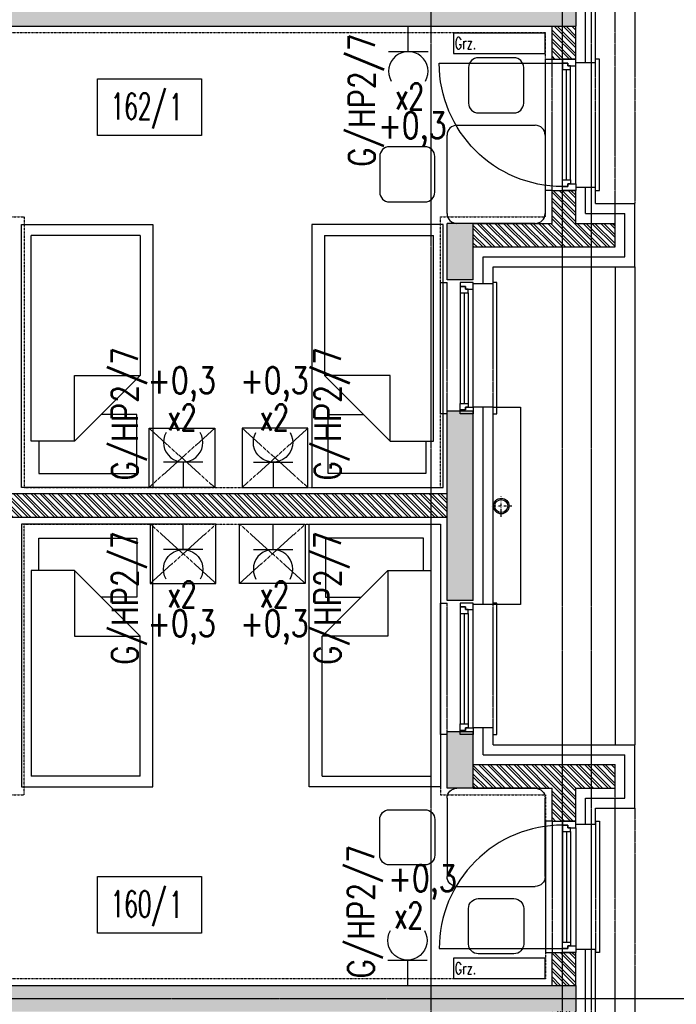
# Model space of a CAD drawing. Extents: x -7228 to 74941, y -112898 to 85621.
# Tile 497 of 635: x 58934 to 59434, y 37312 to 38061. Entities that reach past the tile are written whole.
import ezdxf
from ezdxf.enums import TextEntityAlignment as Align

# ---------------------------------------------------------------- set-up
doc = ezdxf.new("R2010")
doc.units = 0
for name, pattern in [('CENTER', [2, 1.25, -0.25, 0.25, -0.25]), ('DASHDOT', [1, 0.5, -0.25, 0, -0.25]), ('DASHED2', [0.375, 0.25, -0.125]), ('DIVIDE', [31.75, 12.7, -6.35, 0, -6.35, 0, -6.35])]:
    doc.linetypes.add(name, pattern=pattern)
doc.layers.get('0').update_dxf_attribs({"color": 101, "linetype": 'CONTINUOUS'})
for name, color, linetype in [('E35', 6, 'CONTINUOUS'), ('E50', 3, 'CONTINUOUS'), ('Ins-co', 2, 'CONTINUOUS'), ('Mkd-piony', 86, 'CONTINUOUS'), ('Okn---okna', 5, 'CONTINUOUS'), ('Opis-pom', 6, 'CONTINUOUS'), ('Opis_pom_ramka', 6, 'CONTINUOUS'), ('Os-osie glowne', 1, 'CENTER'), ('Pzt-chodniki', 8, 'CONTINUOUS'), ('Sc-beton', 7, 'CONTINUOUS'), ('Sc-beton-hatch', 86, 'CONTINUOUS'), ('Sc-cegla pustak', 42, 'CONTINUOUS'), ('Sc-cegla pustak-hatch', 8, 'CONTINUOUS'), ('Sc-drewno', 22, 'CONTINUOUS'), ('Sc-izolacja term-styropian', 151, 'STYROPIAN-KA'), ('Suf-widok', 8, 'CONTINUOUS'), ('W-idok nad', 5, 'DASHED2'), ('Wyp-meble', 155, 'CONTINUOUS')]:
    doc.layers.add(name, color=color, linetype=linetype)
doc.styles.add('KA wymiar', font='romans.shx', dxfattribs={"width": 0.6})
doc.styles.add('ROMANS', font='romans', dxfattribs={"width": 0.85})
doc.linetypes.add('BATTING', pattern='A,0.0001,-0.1,[134,ltypeshp.shx,S=0.1,R=0,X=-0.1,Y=0],-0.2,[134,ltypeshp.shx,S=0.1,R=180,X=0.1,Y=0],-0.1', length=0.4001)
doc.linetypes.add('STYROPIAN-KA', pattern='A,0.0001,-0.1,[135,ltypeshp.shx,S=0.1,R=0,X=-0.1,Y=0],0,[135,ltypeshp.shx,S=0.1,R=180,X=0.1,Y=0],-0.1', length=0.2001)

# ---------------------------------------------------------------- blocks, each defined once
blk = doc.blocks.new('_gkdfjhk')
at = {"linetype": 'DASHED2'}
for p, q in [((-15, -100), (-15, 0)), ((18, -100), (18, 0))]:
    blk.add_line(p, q, dxfattribs=at)
for p, q in [((0, -95), (0, -5)), ((104, -3), (10, -3)), ((4, -92), (4, -8)), ((7, -92), (7, -8)), ((10, -92), (10, -8))]:
    blk.add_line(p, q)
for points in [[(-15, -100), (-18, -100), (-18, 0), (-15, 0)], [(18, -100), (23, -100), (23, 0), (18, 0)]]:
    blk.add_lwpolyline(points)
for points in [[(0, -5), (0, 0), (10, 0), (10, -3), (6, -3), (6, -5)], [(4, -8), (4, -5), (6, -5), (6, -3), (10, -3), (10, -5), (10, -8)], [(0, -95), (0, -100), (10, -100), (10, -97), (6, -97), (6, -95)], [(4, -92), (4, -95), (6, -95), (6, -97), (10, -97), (10, -95), (10, -92)]]:
    blk.add_lwpolyline(points, close=True)
blk.add_arc((10, -3), 94, 270, 0)
blk = doc.blocks.new('loz033')
blk.add_lwpolyline([(0, 200), (100, 200), (100, 0), (0, 0)], close=True)
for points in [[(86.95, 164.84), (86.95, 189.43), (12.36, 189.43), (12.36, 144.44), (39.36, 144.44)], [(9.76, 114.84), (59.76, 164.84)], [(59.76, 164.84), (59.76, 114.84), (9.76, 114.84)], [(59.76, 164.84), (92.64, 164.84), (92.64, 8.3)], [(9.76, 8.3), (9.76, 114.84)], [(9.76, 8.3), (92.64, 8.3)]]:
    blk.add_lwpolyline(points)
blk = doc.blocks.new('_szafka_nocna')
blk.add_lwpolyline([(-25, 0), (25, 0), (25, -45), (-25, -45)], close=True)
at = {"linetype": 'DASHED2'}
for points in [[(25, 0), (-25, -45)], [(-25, 0), (25, -45)]]:
    blk.add_lwpolyline(points, dxfattribs=at)
blk = doc.blocks.new('_JKJDGDJGKFLGD')
for p, q in [((-23.8, 118.53), (-50.87, 118.53)), ((-58.33, 111.07), (-58.33, 84)), ((-16.33, 84), (-16.33, 111.07)), ((-50.87, 76.53), (-23.8, 76.53)), ((-67.2, 67.2), (-7.47, 67.2)), ((-74.67, 0), (-74.67, 59.73)), ((0, 59.73), (0, 0)), ((-91.47, 50.87), (-118.53, 50.87)), ((-126, 43.4), (-126, 16.33)), ((-84, 16.33), (-84, 43.4)), ((-118.53, 8.87), (-91.47, 8.87)), ((-7.47, -7.47), (-67.2, -7.47))]:
    blk.add_line(p, q)
for centre, start, end in [((-50.87, 111.07), 90, 180), ((-23.8, 111.07), 0, 90), ((-50.87, 84), 180, 270), ((-23.8, 84), 270, 0), ((-67.2, 59.73), 90, 180), ((-7.47, 59.73), 0, 90), ((-118.53, 43.4), 90, 180), ((-91.47, 43.4), 0, 90), ((-118.53, 16.33), 180, 270), ((-91.47, 16.33), 270, 0), ((-67.2, 0), 180, 270), ((-7.47, 0), 270, 0)]:
    blk.add_arc(centre, 7.47, start, end)
blk = doc.blocks.new('_nfkdshfkdhgg')
for p, q in [((-28, -100), (-28, 0)), ((-28, 0), (-25, 0)), ((15, 0), (10, 0)), ((15, -100), (15, 0)), ((-10, -95), (-10, -5)), ((-6, -8), (-6, -92)), ((-3, -8), (-3, -92)), ((0, -8), (0, -92)), ((-25, -100), (-28, -100)), ((10, -100), (15, -100))]:
    blk.add_line(p, q)
at = {"linetype": 'DASHED2'}
for p, q in [((-25, -100), (-25, 0)), ((10, -100), (10, 0))]:
    blk.add_line(p, q, dxfattribs=at)
for points in [[(-10, -5), (-10, 0), (0, 0), (0, -3), (-4, -3), (-4, -5)], [(-6, -8), (-6, -5), (-4, -5), (-4, -3), (0, -3), (0, -5), (0, -8)], [(-10, -95), (-10, -100), (0, -100), (0, -97), (-4, -97), (-4, -95)], [(-6, -92), (-6, -95), (-4, -95), (-4, -97), (0, -97), (0, -95), (0, -92)]]:
    blk.add_lwpolyline(points, close=True)
blk = doc.blocks.new('_opis_pom_metka')
at = {"layer": 'Opis_pom_ramka'}
blk.add_lwpolyline([(-33.13, 0), (32.87, 0), (32.87, -36), (-33.13, -36)], close=True, dxfattribs=at)
at = {"style": 'KA wymiar', "width": 0.6}
blk.add_attdef('KO/', text='', height=16.8, dxfattribs=at).set_placement((3.45, -25.87), align=Align.RIGHT)
blk.add_attdef('NR', (3.8, -26.16), '', height=16.8, dxfattribs=at)
blk = doc.blocks.new('rs75')
at = {"layer": 'Mkd-piony', "color": 251, "linetype": 'DASHDOT', "ltscale": 3}
for p, q in [((4236.28, -1401.66), (4236.28, -1389.4)), ((4242.42, -1395.53), (4230.15, -1395.53))]:
    blk.add_line(p, q, dxfattribs=at)
at = {"layer": 'Mkd-piony', "color": 251, "ltscale": 10}
blk.add_circle((4236.28, -1395.53), 4.5, dxfattribs=at)
at = {"layer": 'Mkd-piony'}
blk.add_circle((4236.28, -1395.53), 3.75, dxfattribs=at)
blk = doc.blocks.new('g2')
at = {"layer": 'E35'}
blk.add_line((15, 19.27), (-15, 19.27), dxfattribs=at)
blk.add_arc((0, 34.27), 15, 150, 30, dxfattribs=at)
at = {"layer": 'E50'}
blk.add_line((0, 19.27), (0, 0), dxfattribs=at)

msp = doc.modelspace()

# ---------------------------------------------------------------- hatches: boundary and pattern name
at = {"layer": 'Sc-beton-hatch'}
h = msp.add_hatch(dxfattribs=at)
h.set_pattern_fill('ANSI33', color=256, style=0)
h.paths.add_polyline_path([(57317.547, 35076.472), (57317.547, 35056.472), (57717.547, 35056.472), (57717.547, 35014.472), (57737.547, 35014.472), (57737.547, 35056.472), (58399.547, 35056.472), (58399.547, 35076.472), (58367.547, 35076.472), (58367.547, 35081.472), (58349.547, 35081.472), (58349.547, 35076.472)])
h.paths.add_polyline_path([(57717.547, 34818.472), (57737.547, 34818.472), (57737.547, 34884.472), (57717.547, 34884.472)])
h.paths.add_polyline_path([(57837.547, 34836.472), (57817.547, 34836.472), (57817.547, 34638.472), (57837.547, 34638.472)])
h.paths.add_polyline_path([(57837.547, 34538.472), (57817.547, 34538.472), (57817.547, 34286.472), (57887.547, 34286.472), (57887.547, 34306.472), (57837.547, 34306.472)])
h.paths.add_polyline_path([(58343.547, 34286.472), (58343.547, 34306.472), (58007.547, 34306.472), (58007.547, 34286.472)])
h.paths.add_polyline_path([(58463.547, 34306.472), (58463.547, 34286.472), (58611.547, 34286.472), (58611.547, 34306.472)])
h.paths.add_polyline_path([(59067.547, 34286.472), (59067.547, 34306.472), (58731.547, 34306.472), (58731.547, 34286.472)])
h.paths.add_polyline_path([(59237.547, 34306.472), (59187.547, 34306.472), (59187.547, 34286.472), (59257.547, 34286.472), (59257.547, 34540.972), (59257.547, 34836.472), (59237.547, 34836.472), (59237.547, 34540.972)])
h.paths.add_polyline_path([(58607.547, 34836.472), (58587.547, 34836.472), (58587.547, 34648.472), (58607.547, 34648.472)])
h.paths.add_polyline_path([(59337.547, 35056.472), (59337.547, 35019.472), (59357.547, 35019.472), (59357.547, 35076.472), (58607.547, 35076.472), (58607.547, 35081.472), (58587.547, 35081.472), (58587.547, 35076.472), (58554.547, 35076.472), (58554.547, 35056.472)])
h.paths.add_polyline_path([(58607.547, 35391.472), (58587.547, 35391.472), (58587.547, 35201.472), (58607.547, 35201.472)])
h.paths.add_polyline_path([(57817.547, 35226.472), (57837.547, 35226.472), (57837.547, 35269.472), (57817.547, 35269.472)])
h.paths.add_polyline_path([(57837.547, 35513.472), (57817.547, 35513.472), (57817.547, 35369.472), (57837.547, 35369.472)])
h.paths.add_polyline_path([(57817.547, 35613.472), (57837.547, 35613.472), (57837.547, 35656.472), (57817.547, 35656.472)])
h.paths.add_polyline_path([(57717.547, 35826.472), (57717.547, 35806.472), (58349.547, 35806.472), (58349.547, 35826.472)])
h.paths.add_polyline_path([(59357.547, 35806.472), (59357.547, 35826.472), (58607.547, 35826.472), (58607.547, 35831.472), (58587.547, 35831.472), (58587.547, 35801.472), (58607.547, 35801.472), (58607.547, 35806.472)])
h.paths.add_polyline_path([(58607.547, 35681.472), (58587.547, 35681.472), (58587.547, 35491.472), (58607.547, 35491.472)])
h.paths.add_polyline_path([(59259.547, 35369.472), (59279.547, 35369.472), (59279.547, 35513.472), (59259.547, 35513.472)])
h.paths.add_polyline_path([(59279.547, 35226.472), (59279.547, 35269.472), (59259.547, 35269.472), (59259.547, 35226.472)])
h.paths.add_polyline_path([(59279.547, 35656.472), (59259.547, 35656.472), (59259.547, 35613.472), (59279.547, 35613.472)])
h.paths.add_polyline_path([(59757.547, 35056.472), (59757.547, 35076.472), (59359.547, 35076.472), (59359.547, 35019.472), (59379.547, 35019.472), (59379.547, 35056.472)])
h.paths.add_polyline_path([(59359.547, 34818.472), (59379.547, 34818.472), (59379.547, 34884.472), (59359.547, 34884.472)])
h.paths.add_polyline_path([(59357.547, 34884.472), (59337.547, 34884.472), (59337.547, 34818.472), (59357.547, 34818.472)])
h.paths.add_polyline_path([(58587.547, 35951.472), (58607.547, 35951.472), (58607.547, 36141.472), (58587.547, 36141.472)])
h.paths.add_polyline_path([(58607.547, 36431.472), (58587.547, 36431.472), (58587.547, 36241.472), (58607.547, 36241.472)])
h.paths.add_polyline_path([(59357.547, 36556.472), (59357.547, 36576.472), (58607.547, 36576.472), (58607.547, 36581.472), (58587.547, 36581.472), (58587.547, 36551.472), (58607.547, 36551.472), (58607.547, 36556.472)])
h.paths.add_polyline_path([(58587.547, 36701.472), (58607.547, 36701.472), (58607.547, 36891.472), (58587.547, 36891.472)])
h.paths.add_polyline_path([(58607.547, 37181.472), (58587.547, 37181.472), (58587.547, 36991.472), (58607.547, 36991.472)])
h.paths.add_polyline_path([(57717.547, 36576.472), (57717.547, 36556.472), (58349.547, 36556.472), (58349.547, 36576.472)])
h.paths.add_polyline_path([(59259.547, 36019.472), (59259.547, 35976.472), (59279.547, 35976.472), (59279.547, 36019.472)])
h.paths.add_polyline_path([(59259.547, 36119.472), (59279.547, 36119.472), (59279.547, 36263.472), (59259.547, 36263.472)])
h.paths.add_polyline_path([(59279.547, 36406.472), (59259.547, 36406.472), (59259.547, 36363.472), (59279.547, 36363.472)])
h.paths.add_polyline_path([(57837.547, 35976.472), (57837.547, 36019.472), (57817.547, 36019.472), (57817.547, 35976.472)])
h.paths.add_polyline_path([(57837.547, 36263.472), (57817.547, 36263.472), (57817.547, 36119.472), (57837.547, 36119.472)])
h.paths.add_polyline_path([(57837.547, 36406.472), (57817.547, 36406.472), (57817.547, 36363.472), (57837.547, 36363.472)])
h.paths.add_polyline_path([(57837.547, 36769.472), (57817.547, 36769.472), (57817.547, 36726.472), (57837.547, 36726.472)])
h.paths.add_polyline_path([(57837.547, 37013.472), (57817.547, 37013.472), (57817.547, 36869.472), (57837.547, 36869.472)])
h.paths.add_polyline_path([(57837.547, 37156.472), (57817.547, 37156.472), (57817.547, 37113.472), (57837.547, 37113.472)])
h.paths.add_polyline_path([(57717.547, 37326.472), (57717.547, 37306.472), (58349.547, 37306.472), (58349.547, 37326.472)])
h.paths.add_polyline_path([(57817.547, 37476.472), (57837.547, 37476.472), (57837.547, 37519.472), (57817.547, 37519.472)])
h.paths.add_polyline_path([(57817.547, 37619.472), (57837.547, 37619.472), (57837.547, 37763.472), (57817.547, 37763.472)])
h.paths.add_polyline_path([(57837.547, 37906.472), (57817.547, 37906.472), (57817.547, 37863.472), (57837.547, 37863.472)])
h.paths.add_polyline_path([(58607.547, 37641.472), (58587.547, 37641.472), (58587.547, 37451.472), (58607.547, 37451.472)])
h.paths.add_polyline_path([(58607.547, 37306.472), (59357.547, 37306.472), (59357.547, 37326.472), (58607.547, 37326.472), (58607.547, 37331.472), (58587.547, 37331.472), (58587.547, 37301.472), (58607.547, 37301.472)])
h.paths.add_polyline_path([(58607.547, 37931.472), (58587.547, 37931.472), (58587.547, 37741.472), (58607.547, 37741.472)])
h.paths.add_polyline_path([(58607.547, 38076.472), (58607.547, 38081.472), (58587.547, 38081.472), (58587.547, 38051.472), (58607.547, 38051.472), (58607.547, 38056.472), (59357.547, 38056.472), (59357.547, 38076.472)])
h.paths.add_polyline_path([(57717.547, 38076.472), (57717.547, 38056.472), (58349.547, 38056.472), (58349.547, 38076.472)])
h.paths.add_polyline_path([(57837.547, 38269.472), (57817.547, 38269.472), (57817.547, 38226.472), (57837.547, 38226.472)])
h.paths.add_polyline_path([(57817.547, 38369.472), (57837.547, 38369.472), (57837.547, 38513.472), (57817.547, 38513.472)])
h.paths.add_polyline_path([(57837.547, 38656.472), (57817.547, 38656.472), (57817.547, 38613.472), (57837.547, 38613.472)])
h.paths.add_polyline_path([(58607.547, 38681.472), (58587.547, 38681.472), (58587.547, 38491.472), (58607.547, 38491.472)])
h.paths.add_polyline_path([(58587.547, 38201.472), (58607.547, 38201.472), (58607.547, 38391.472), (58587.547, 38391.472)])
h.paths.add_polyline_path([(59259.547, 38656.472), (59259.547, 38613.472), (59279.547, 38613.472), (59279.547, 38656.472)])
h.paths.add_polyline_path([(59279.547, 38513.472), (59259.547, 38513.472), (59259.547, 38369.472), (59279.547, 38369.472)])
h.paths.add_polyline_path([(59279.547, 38269.472), (59259.547, 38269.472), (59259.547, 38226.472), (59279.547, 38226.472)])
h.paths.add_polyline_path([(59259.547, 37863.472), (59279.547, 37863.472), (59279.547, 37906.472), (59259.547, 37906.472)])
h.paths.add_polyline_path([(59259.547, 37619.472), (59279.547, 37619.472), (59279.547, 37763.472), (59259.547, 37763.472)])
h.paths.add_polyline_path([(59279.547, 37519.472), (59259.547, 37519.472), (59259.547, 37476.472), (59279.547, 37476.472)])
h.paths.add_polyline_path([(59259.547, 37113.472), (59279.547, 37113.472), (59279.547, 37156.472), (59259.547, 37156.472)])
h.paths.add_polyline_path([(59259.547, 36869.472), (59279.547, 36869.472), (59279.547, 37013.472), (59259.547, 37013.472)])
h.paths.add_polyline_path([(59259.547, 36726.472), (59279.547, 36726.472), (59279.547, 36769.472), (59259.547, 36769.472)])
at = {"layer": 'Sc-cegla pustak-hatch'}
h = msp.add_hatch(dxfattribs=at)
h.set_pattern_fill('ANSI32', color=256, scale=0.5, angle=90, style=0)
h.paths.add_polyline_path([(57735.547, 38806.472), (57717.547, 38806.472), (57717.547, 38781.472), (57735.547, 38781.472)])
h.paths.add_polyline_path([(57817.547, 38656.472), (57735.547, 38656.472), (57735.547, 38681.472), (57717.547, 38681.472), (57717.547, 38656.472), (57687.547, 38656.472), (57687.547, 38638.472), (57817.547, 38638.472)])
h.paths.add_polyline_path([(58323.547, 38450.472), (57837.547, 38450.472), (57837.547, 38432.472), (58323.547, 38432.472)])
h.paths.add_polyline_path([(58367.547, 38681.472), (58349.547, 38681.472), (58349.547, 38491.472), (58367.547, 38491.472)])
h.paths.add_polyline_path([(58367.547, 38391.472), (58349.547, 38391.472), (58349.547, 38201.472), (58367.547, 38201.472)])
h.paths.add_polyline_path([(59259.547, 38450.472), (58633.547, 38450.472), (58633.547, 38432.472), (59259.547, 38432.472)])
h.paths.add_polyline_path([(59387.547, 38656.472), (59357.547, 38656.472), (59357.547, 38681.472), (59339.547, 38681.472), (59339.547, 38656.472), (59279.547, 38656.472), (59279.547, 38638.472), (59387.547, 38638.472)])
h.paths.add_polyline_path([(59357.547, 38806.472), (59339.547, 38806.472), (59339.547, 38781.472), (59357.547, 38781.472)])
h.paths.add_polyline_path([(59387.547, 38244.472), (59279.547, 38244.472), (59279.547, 38226.472), (59339.547, 38226.472), (59339.547, 38201.472), (59357.547, 38201.472), (59357.547, 38226.472), (59387.547, 38226.472)])
h.paths.add_polyline_path([(59357.547, 38101.472), (59339.547, 38101.472), (59339.547, 38076.472), (59357.547, 38076.472)])
h.paths.add_polyline_path([(59357.547, 38056.472), (59339.547, 38056.472), (59339.547, 38031.472), (59357.547, 38031.472)])
h.paths.add_polyline_path([(59357.547, 37931.472), (59339.547, 37931.472), (59339.547, 37906.472), (59279.547, 37906.472), (59279.547, 37888.472), (59387.547, 37888.472), (59387.547, 37906.472), (59357.547, 37906.472)])
h.paths.add_polyline_path([(58367.547, 38081.472), (58349.547, 38081.472), (58349.547, 38076.472), (58349.547, 38056.472), (58349.547, 38051.472), (58367.547, 38051.472)])
h.paths.add_polyline_path([(58367.547, 37931.472), (58349.547, 37931.472), (58349.547, 37741.472), (58367.547, 37741.472)])
h.paths.add_polyline_path([(57817.547, 37906.472), (57735.547, 37906.472), (57735.547, 37931.472), (57717.547, 37931.472), (57717.547, 37906.472), (57687.547, 37906.472), (57687.547, 37888.472), (57817.547, 37888.472)])
h.paths.add_polyline_path([(57735.547, 38056.472), (57717.547, 38056.472), (57717.547, 38031.472), (57735.547, 38031.472)])
h.paths.add_polyline_path([(57735.547, 38101.472), (57717.547, 38101.472), (57717.547, 38076.472), (57735.547, 38076.472)])
h.paths.add_polyline_path([(57817.547, 38244.472), (57687.547, 38244.472), (57687.547, 38226.472), (57717.547, 38226.472), (57717.547, 38201.472), (57735.547, 38201.472), (57735.547, 38226.472), (57817.547, 38226.472)])
h.paths.add_polyline_path([(58323.547, 37700.472), (57837.547, 37700.472), (57837.547, 37682.472), (58323.547, 37682.472)])
h.paths.add_polyline_path([(58367.547, 37641.472), (58349.547, 37641.472), (58349.547, 37451.472), (58367.547, 37451.472)])
h.paths.add_polyline_path([(59259.547, 37700.472), (58633.547, 37700.472), (58633.547, 37682.472), (59259.547, 37682.472)])
h.paths.add_polyline_path([(59387.547, 37494.472), (59279.547, 37494.472), (59279.547, 37476.472), (59339.547, 37476.472), (59339.547, 37451.472), (59357.547, 37451.472), (59357.547, 37476.472), (59387.547, 37476.472)])
h.paths.add_polyline_path([(59357.547, 37351.472), (59339.547, 37351.472), (59339.547, 37326.472), (59357.547, 37326.472)])
h.paths.add_polyline_path([(59357.547, 37306.472), (59339.547, 37306.472), (59339.547, 37281.472), (59357.547, 37281.472)])
h.paths.add_polyline_path([(59357.547, 37181.472), (59339.547, 37181.472), (59339.547, 37156.472), (59279.547, 37156.472), (59279.547, 37138.472), (59387.547, 37138.472), (59387.547, 37156.472), (59357.547, 37156.472)])
h.paths.add_polyline_path([(57817.547, 37494.472), (57687.547, 37494.472), (57687.547, 37476.472), (57717.547, 37476.472), (57717.547, 37451.472), (57735.547, 37451.472), (57735.547, 37476.472), (57817.547, 37476.472)])
h.paths.add_polyline_path([(57735.547, 37351.472), (57717.547, 37351.472), (57717.547, 37326.472), (57735.547, 37326.472)])
h.paths.add_polyline_path([(57735.547, 37306.472), (57717.547, 37306.472), (57717.547, 37281.472), (57735.547, 37281.472)])
h.paths.add_polyline_path([(57817.547, 37156.472), (57735.547, 37156.472), (57735.547, 37181.472), (57717.547, 37181.472), (57717.547, 37156.472), (57687.547, 37156.472), (57687.547, 37138.472), (57817.547, 37138.472)])
h.paths.add_polyline_path([(58367.547, 37331.472), (58349.547, 37331.472), (58349.547, 37326.472), (58349.547, 37306.472), (58349.547, 37301.472), (58367.547, 37301.472)])
h.paths.add_polyline_path([(58367.547, 37181.472), (58349.547, 37181.472), (58349.547, 36991.472), (58367.547, 36991.472)])
h.paths.add_polyline_path([(58323.547, 36950.472), (57837.547, 36950.472), (57837.547, 36932.472), (58323.547, 36932.472)])
h.paths.add_polyline_path([(57817.547, 36744.472), (57687.547, 36744.472), (57687.547, 36726.472), (57717.547, 36726.472), (57717.547, 36701.472), (57735.547, 36701.472), (57735.547, 36726.472), (57817.547, 36726.472)])
h.paths.add_polyline_path([(57735.547, 36601.472), (57717.547, 36601.472), (57717.547, 36576.472), (57735.547, 36576.472)])
h.paths.add_polyline_path([(57735.547, 36556.472), (57717.547, 36556.472), (57717.547, 36531.472), (57735.547, 36531.472)])
h.paths.add_polyline_path([(58367.547, 36581.472), (58349.547, 36581.472), (58349.547, 36576.472), (58349.547, 36556.472), (58349.547, 36551.472), (58367.547, 36551.472)])
h.paths.add_polyline_path([(58367.547, 36891.472), (58349.547, 36891.472), (58349.547, 36701.472), (58367.547, 36701.472)])
h.paths.add_polyline_path([(59259.547, 36950.472), (58633.547, 36950.472), (58633.547, 36932.472), (59259.547, 36932.472)])
h.paths.add_polyline_path([(59387.547, 36744.472), (59279.547, 36744.472), (59279.547, 36726.472), (59339.547, 36726.472), (59339.547, 36701.472), (59357.547, 36701.472), (59357.547, 36726.472), (59387.547, 36726.472)])
h.paths.add_polyline_path([(59357.547, 36601.472), (59339.547, 36601.472), (59339.547, 36576.472), (59357.547, 36576.472)])
h.paths.add_polyline_path([(59357.547, 36556.472), (59339.547, 36556.472), (59339.547, 36531.472), (59357.547, 36531.472)])
h.paths.add_polyline_path([(59387.547, 36406.472), (59357.547, 36406.472), (59357.547, 36431.472), (59339.547, 36431.472), (59339.547, 36406.472), (59279.547, 36406.472), (59279.547, 36388.472), (59387.547, 36388.472)])
h.paths.add_polyline_path([(59259.547, 36200.472), (58633.547, 36200.472), (58633.547, 36182.472), (59259.547, 36182.472)])
h.paths.add_polyline_path([(58323.547, 36200.472), (57837.547, 36200.472), (57837.547, 36182.472), (58323.547, 36182.472)])
h.paths.add_polyline_path([(58367.547, 36431.472), (58349.547, 36431.472), (58349.547, 36241.472), (58367.547, 36241.472)])
h.paths.add_polyline_path([(57817.547, 36406.472), (57735.547, 36406.472), (57735.547, 36431.472), (57717.547, 36431.472), (57717.547, 36406.472), (57687.547, 36406.472), (57687.547, 36388.472), (57817.547, 36388.472)])
h.paths.add_polyline_path([(57817.547, 35994.472), (57687.547, 35994.472), (57687.547, 35976.472), (57717.547, 35976.472), (57717.547, 35951.472), (57735.547, 35951.472), (57735.547, 35976.472), (57817.547, 35976.472)])
h.paths.add_polyline_path([(57735.547, 35851.472), (57717.547, 35851.472), (57717.547, 35826.472), (57735.547, 35826.472)])
h.paths.add_polyline_path([(57735.547, 35806.472), (57717.547, 35806.472), (57717.547, 35781.472), (57735.547, 35781.472)])
h.paths.add_polyline_path([(57817.547, 35656.472), (57735.547, 35656.472), (57735.547, 35681.472), (57717.547, 35681.472), (57717.547, 35656.472), (57687.547, 35656.472), (57687.547, 35638.472), (57817.547, 35638.472)])
h.paths.add_polyline_path([(58367.547, 36141.472), (58349.547, 36141.472), (58349.547, 35951.472), (58367.547, 35951.472)])
h.paths.add_polyline_path([(58367.547, 35831.472), (58349.547, 35831.472), (58349.547, 35826.472), (58349.547, 35806.472), (58349.547, 35801.472), (58367.547, 35801.472)])
h.paths.add_polyline_path([(58367.547, 35681.472), (58349.547, 35681.472), (58349.547, 35491.472), (58367.547, 35491.472)])
h.paths.add_polyline_path([(58323.547, 35450.472), (57837.547, 35450.472), (57837.547, 35432.472), (58323.547, 35432.472)])
h.paths.add_polyline_path([(57817.547, 35244.472), (57687.547, 35244.472), (57687.547, 35226.472), (57717.547, 35226.472), (57717.547, 35201.472), (57735.547, 35201.472), (57735.547, 35226.472), (57817.547, 35226.472)])
h.paths.add_polyline_path([(57735.547, 35101.472), (57717.547, 35101.472), (57717.547, 35076.472), (57735.547, 35076.472)])
h.paths.add_polyline_path([(58367.547, 35391.472), (58349.547, 35391.472), (58349.547, 35201.472), (58367.547, 35201.472)])
h.paths.add_polyline_path([(59259.547, 35450.472), (58633.547, 35450.472), (58633.547, 35432.472), (59259.547, 35432.472)])
h.paths.add_polyline_path([(59387.547, 35994.472), (59279.547, 35994.472), (59279.547, 35976.472), (59339.547, 35976.472), (59339.547, 35951.472), (59357.547, 35951.472), (59357.547, 35976.472), (59387.547, 35976.472)])
h.paths.add_polyline_path([(59357.547, 35851.472), (59339.547, 35851.472), (59339.547, 35826.472), (59357.547, 35826.472)])
h.paths.add_polyline_path([(59357.547, 35806.472), (59339.547, 35806.472), (59339.547, 35781.472), (59357.547, 35781.472)])
h.paths.add_polyline_path([(59387.547, 35656.472), (59357.547, 35656.472), (59357.547, 35681.472), (59339.547, 35681.472), (59339.547, 35656.472), (59279.547, 35656.472), (59279.547, 35638.472), (59387.547, 35638.472)])
h.paths.add_polyline_path([(59387.547, 35244.472), (59279.547, 35244.472), (59279.547, 35226.472), (59339.547, 35226.472), (59339.547, 35201.472), (59357.547, 35201.472), (59357.547, 35226.472), (59387.547, 35226.472)])
h.paths.add_polyline_path([(59357.547, 35101.472), (59339.547, 35101.472), (59339.547, 35076.472), (59357.547, 35076.472)])
h.paths.add_polyline_path([(59757.547, 34836.472), (59379.547, 34836.472), (59379.547, 34818.472), (59757.547, 34818.472)])
h.paths.add_polyline_path([(59337.547, 34836.472), (59257.547, 34836.472), (59257.547, 34818.472), (59337.547, 34818.472)])
h.paths.add_polyline_path([(59237.547, 34836.472), (59117.547, 34836.472), (59117.547, 34818.472), (59237.547, 34818.472)])
h.paths.add_polyline_path([(58997.547, 34836.472), (58964.547, 34836.472), (58964.547, 34818.472), (58997.547, 34818.472)])
h.paths.add_polyline_path([(58844.547, 34836.472), (58717.547, 34836.472), (58717.547, 34818.472), (58811.547, 34818.472), (58811.547, 34666.472), (58607.547, 34666.472), (58607.547, 34648.472), (58811.547, 34648.472), (58811.547, 34306.472), (58829.547, 34306.472), (58829.547, 34818.472), (58844.547, 34818.472)])
h.paths.add_polyline_path([(58587.547, 34666.472), (58542.547, 34666.472), (58542.547, 34648.472), (58587.547, 34648.472)])
h.paths.add_polyline_path([(58617.547, 34836.472), (58607.547, 34836.472), (58607.547, 34818.472), (58617.547, 34818.472)])
h.paths.add_polyline_path([(58412.547, 34666.472), (58340.547, 34666.472), (58340.547, 34740.472), (58367.547, 34740.472), (58367.547, 34836.472), (58349.547, 34836.472), (58349.547, 34758.472), (58259.547, 34758.472), (58259.547, 34836.472), (57947.547, 34836.472), (57947.547, 34818.472), (58241.547, 34818.472), (58241.547, 34740.472), (58322.547, 34740.472), (58322.547, 34666.472), (57837.547, 34666.472), (57837.547, 34648.472), (58412.547, 34648.472)])
h.paths.add_polyline_path([(58035.547, 34534.472), (58017.547, 34534.472), (58017.547, 34378.19), (58035.547, 34378.19)])
h.paths.add_polyline_path([(58035.547, 34378.19), (58017.547, 34378.19), (58017.547, 34306.472), (58035.547, 34306.472)])
h.paths.add_polyline_path([(57817.547, 34836.472), (57737.547, 34836.472), (57737.547, 34818.472), (57817.547, 34818.472)])
h.paths.add_polyline_path([(57717.547, 34836.472), (57317.547, 34836.472), (57317.547, 34818.472), (57717.547, 34818.472)])
h.paths.add_polyline_path([(57847.547, 34836.472), (57837.547, 34836.472), (57837.547, 34818.472), (57847.547, 34818.472)])

# ---------------------------------------------------------------- linework, layer by layer
at = {"layer": 'Ins-co'}
for points in [[(59264.332, 38051.204), (59264.332, 38035.704), (59334.332, 38035.704), (59334.332, 38051.204)], [(59264.332, 37347.118), (59264.332, 37331.618), (59334.332, 37331.618), (59334.332, 37347.118)]]:
    msp.add_lwpolyline(points, close=True, dxfattribs=at)
at = {"layer": 'Os-osie glowne'}
for points in [[(59247.547, 34021.472), (59247.547, 39998.472)], [(59347.547, 34021.472), (59347.547, 39998.472)], [(59369.547, 34021.472), (59369.547, 39998.472)], [(50700.047, 37316.472), (62792.547, 37316.472)]]:
    msp.add_lwpolyline(points, dxfattribs=at)
at = {"layer": 'Pzt-chodniki'}
for points in [[(59387.547, 37873.472), (59387.547, 37509.472)], [(59402.547, 37873.472), (59402.547, 37509.472)]]:
    msp.add_lwpolyline(points, dxfattribs=at)
at = {"layer": 'Sc-beton'}
for points in [[(59357.547, 38076.472), (59357.547, 38056.472)], [(58607.547, 38056.472), (59357.547, 38056.472)], [(59279.547, 37906.472), (59259.547, 37906.472)], [(59259.547, 37863.472), (59259.547, 37906.472)], [(59279.547, 37863.472), (59279.547, 37906.472)], [(59279.547, 37863.472), (59259.547, 37863.472)], [(59279.547, 37763.472), (59259.547, 37763.472)], [(59259.547, 37619.472), (59259.547, 37763.472)], [(59279.547, 37619.472), (59279.547, 37763.472)], [(59279.547, 37619.472), (59259.547, 37619.472)], [(59259.547, 37476.472), (59259.547, 37519.472)], [(59279.547, 37519.472), (59259.547, 37519.472)], [(59279.547, 37476.472), (59279.547, 37519.472)], [(59279.547, 37476.472), (59259.547, 37476.472)], [(58607.547, 37326.472), (59357.547, 37326.472)], [(59357.547, 37326.472), (59357.547, 37306.472)]]:
    msp.add_lwpolyline(points, dxfattribs=at)
at = {"layer": 'Sc-cegla pustak'}
for points in [[(59339.547, 38031.472), (59339.547, 38056.472)], [(59357.547, 38031.472), (59357.547, 38056.472)], [(59339.547, 38031.472), (59357.547, 38031.472)], [(59339.547, 37906.472), (59339.547, 37931.472)], [(59339.547, 37931.472), (59357.547, 37931.472)], [(59357.547, 37906.472), (59357.547, 37931.472)], [(59279.547, 37906.472), (59339.547, 37906.472)], [(59357.547, 37906.472), (59387.547, 37906.472)], [(59387.547, 37888.472), (59387.547, 37906.472)], [(59279.547, 37888.472), (59387.547, 37888.472)], [(59259.547, 37700.472), (58633.547, 37700.472)], [(59259.547, 37682.472), (58633.547, 37682.472)], [(59279.547, 37494.472), (59387.547, 37494.472)], [(59387.547, 37476.472), (59387.547, 37494.472)], [(59279.547, 37476.472), (59339.547, 37476.472)], [(59339.547, 37451.472), (59339.547, 37476.472)], [(59357.547, 37451.472), (59357.547, 37476.472)], [(59357.547, 37476.472), (59387.547, 37476.472)], [(59339.547, 37451.472), (59357.547, 37451.472)], [(59339.547, 37326.472), (59339.547, 37351.472)], [(59339.547, 37351.472), (59357.547, 37351.472)], [(59357.547, 37326.472), (59357.547, 37351.472)]]:
    msp.add_lwpolyline(points, dxfattribs=at)
at = {"layer": 'Sc-drewno'}
msp.add_lwpolyline([(59294.547, 37766.472), (59315.547, 37766.472), (59315.547, 37616.472), (59294.547, 37616.472)], dxfattribs=at)
at = {"layer": 'Sc-izolacja term-styropian', "linetype": 'BATTING', "ltscale": 0.35}
for points in [[(59365.047, 38028.972), (59365.047, 38103.972)], [(59365.047, 37913.972), (59365.047, 37933.972)], [(59365.047, 37913.972), (59395.047, 37913.972)], [(59395.047, 37880.972), (59395.047, 37913.972)], [(59287.047, 37880.972), (59395.047, 37880.972)], [(59287.047, 37860.472), (59287.047, 37880.972)], [(59287.047, 37616.472), (59287.047, 37766.472)], [(59287.047, 37501.972), (59287.047, 37522.472)], [(59287.047, 37501.972), (59395.047, 37501.972)], [(59395.047, 37468.972), (59395.047, 37501.972)], [(59365.047, 37448.972), (59365.047, 37468.972)], [(59365.047, 37468.972), (59395.047, 37468.972)], [(59365.047, 37278.972), (59365.047, 37353.972)]]:
    msp.add_lwpolyline(points, dxfattribs=at)
at = {"layer": 'Sc-izolacja term-styropian', "linetype": 'ByBlock'}
for points in [[(59372.547, 38028.972), (59372.547, 38103.972)], [(59357.547, 38028.972), (59372.547, 38028.972)], [(59357.547, 37933.972), (59372.547, 37933.972)], [(59372.547, 37921.472), (59372.547, 37933.972)], [(59372.547, 37921.472), (59402.547, 37921.472)], [(59402.547, 37873.472), (59402.547, 37921.472)], [(59294.547, 37873.472), (59402.547, 37873.472)], [(59294.547, 37860.472), (59294.547, 37873.472)], [(59294.547, 37860.472), (59279.547, 37860.472)], [(59294.547, 37766.472), (59279.547, 37766.472)], [(59294.547, 37616.472), (59294.547, 37766.472)], [(59294.547, 37616.472), (59279.547, 37616.472)], [(59294.547, 37522.472), (59279.547, 37522.472)], [(59294.547, 37509.472), (59294.547, 37522.472)], [(59294.547, 37509.472), (59402.547, 37509.472)], [(59402.547, 37461.472), (59402.547, 37509.472)], [(59372.547, 37448.972), (59372.547, 37461.472)], [(59372.547, 37461.472), (59402.547, 37461.472)], [(59372.547, 37448.972), (59357.547, 37448.972)], [(59357.547, 37353.972), (59372.547, 37353.972)], [(59372.547, 37278.972), (59372.547, 37353.972)]]:
    msp.add_lwpolyline(points, dxfattribs=at)
at = {"layer": 'Suf-widok', "linetype": 'DIVIDE', "ltscale": 0.02}
for points in [[(58612.547, 38051.472), (58612.547, 37931.472), (58740.547, 37931.472), (58740.547, 37911.472), (58937.547, 37911.472), (58937.547, 37705.472), (59254.547, 37705.472), (59254.547, 37911.472), (59334.547, 37911.472), (59334.547, 38051.472)], [(58612.547, 37331.472), (58612.547, 37451.472), (58740.547, 37451.472), (58740.547, 37471.472), (58937.547, 37471.472), (58937.547, 37677.472), (59254.547, 37677.472), (59254.547, 37471.472), (59334.547, 37471.472), (59334.547, 37331.472)]]:
    msp.add_lwpolyline(points, close=True, dxfattribs=at)
at = {"layer": 'W-idok nad'}
for points in [[(59387.547, 37906.472), (59387.547, 38226.472)], [(59402.547, 38211.472), (59402.547, 37921.472)], [(59387.547, 37156.472), (59387.547, 37476.472)], [(59402.547, 37461.472), (59402.547, 37171.472)]]:
    msp.add_lwpolyline(points, dxfattribs=at)

# ---------------------------------------------------------------- block references
at = {"layer": 'E35', "rotation": 179.9999999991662}
for p in [(59230.038, 38056.472), (59127.016, 37677.472)]:
    msp.add_blockref('g2', p, dxfattribs=at)
at = {"layer": 'E35'}
msp.add_blockref('g2', (59058.547, 37705.472), dxfattribs=at)
at = {"layer": 'E35', "xscale": -1}
for p in [(59127.016, 37705.472), (59229.368, 37326.472)]:
    msp.add_blockref('g2', p, dxfattribs=at)
at = {"layer": 'E35', "xscale": -1, "rotation": 180}
msp.add_blockref('g2', (59058.547, 37677.472), dxfattribs=at)
at = {"layer": 'Mkd-piony', "xscale": 1.320000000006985, "yscale": 1.320000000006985, "zscale": 1.32, "rotation": 1.958080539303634e-08}
msp.add_blockref('rs75', (53708.919, 39533.405), dxfattribs=at)
at = {"layer": 'Okn---okna', "xscale": -1}
for name, p in [('_gkdfjhk', (59357.547, 38031.472)), ('_nfkdshfkdhgg', (59269.547, 37861.472)), ('_nfkdshfkdhgg', (59269.547, 37617.472))]:
    msp.add_blockref(name, p, dxfattribs=at)
at = {"layer": 'Okn---okna', "rotation": 180}
msp.add_blockref('_gkdfjhk', (59357.547, 37351.472), dxfattribs=at)
at = {"layer": 'Opis-pom'}
ref = msp.add_blockref('_opis_pom_metka', (59033.067, 38016.501), dxfattribs=dict(at, xscale=1.2, yscale=1.2, zscale=1.2))
ref.add_attrib('KO/', '162/', dxfattribs={"layer": '0', "height": 20.16, "style": 'KA wymiar', "width": 0.6}).set_placement((59045.84, 37985.459), align=Align.RIGHT)
ref.add_attrib('NR', '1', (59047.83, 37985.103), dxfattribs={"layer": '0', "height": 20.16, "style": 'KA wymiar', "width": 0.6})
ref = msp.add_blockref('_opis_pom_metka', (59033.067, 37409.359), dxfattribs=dict(at, xscale=1.2, yscale=1.2, zscale=1.2))
ref.add_attrib('KO/', '160/', dxfattribs={"layer": '0', "height": 20.16, "style": 'KA wymiar', "width": 0.6}).set_placement((59045.84, 37378.318), align=Align.RIGHT)
ref.add_attrib('NR', '1', (59047.83, 37377.962), dxfattribs={"layer": '0', "height": 20.16, "style": 'KA wymiar', "width": 0.6})
at = {"layer": 'Wyp-meble'}
for name, p in [('_JKJDGDJGKFLGD', (59334.214, 37913.939)), ('_JKJDGDJGKFLGD', (59334.214, 37913.939)), ('_szafka_nocna', (59057.598, 37750.472)), ('_szafka_nocna', (59057.598, 37750.472)), ('loz033', (59154.547, 37477.472)), ('loz033', (59154.547, 37477.472))]:
    msp.add_blockref(name, p, dxfattribs=at)
at = {"layer": 'Wyp-meble', "rotation": 180}
for name, p in [('loz033', (59035.547, 37905.472)), ('loz033', (59035.547, 37905.472)), ('_szafka_nocna', (59126.547, 37632.472)), ('_szafka_nocna', (59126.547, 37632.472))]:
    msp.add_blockref(name, p, dxfattribs=at)
at = {"layer": 'Wyp-meble', "xscale": -1, "rotation": 180}
for name, p in [('loz033', (59156.547, 37905.472)), ('loz033', (59156.547, 37905.472)), ('_szafka_nocna', (59058.547, 37632.472)), ('_szafka_nocna', (59058.547, 37632.472)), ('_JKJDGDJGKFLGD', (59334.214, 37469.005)), ('_JKJDGDJGKFLGD', (59334.214, 37469.005))]:
    msp.add_blockref(name, p, dxfattribs=at)
at = {"layer": 'Wyp-meble', "xscale": -1}
for name, p in [('_szafka_nocna', (59128.547, 37750.472)), ('_szafka_nocna', (59128.547, 37750.472)), ('loz033', (59035.547, 37477.472)), ('loz033', (59035.547, 37477.472))]:
    msp.add_blockref(name, p, dxfattribs=at)

# ---------------------------------------------------------------- texts
at = {"layer": 'E35', "style": 'ROMANS'}
for s, rotation, width, p in [('G/HP2/7', 90, 0.8, (59196.075, 38000.343)), ('x2', 360, 0.7, (59230.969, 38003.14)), ('+0,3', 360, 0.8, (59233.204, 37977.956)), ('G/HP2/7', 90, 0.8, (59015.551, 37761.601)), ('G/HP2/7', 90, 0.8, (59170.012, 37761.601)), ('+0,3', 360, 0.8, (59057.456, 37783.988)), ('x2', 360, 0.7, (59057.616, 37758.804)), ('G/HP2/7', 90, 0.8, (59015.551, 37621.343)), ('G/HP2/7', 90, 0.8, (59170.012, 37621.343)), ('x2', 360, 0.7, (59127.947, 37624.14)), ('+0,3', 360, 0.8, (59128.107, 37598.956)), ('G/HP2/7', 90, 0.8, (59195.406, 37382.601))]:
    msp.add_text(s, height=20, rotation=rotation, dxfattribs=dict(at, width=width)).set_placement(p, align=Align.MIDDLE)
for s, width, p in [('+0,3', 0.8, (59128.107, 37783.988)), ('x2', 0.7, (59127.947, 37758.804)), ('x2', 0.7, (59057.616, 37624.14)), ('+0,3', 0.8, (59057.456, 37598.956)), ('+0,3', 0.8, (59240.877, 37404.988)), ('x2', 0.7, (59230.3, 37379.804))]:
    msp.add_text(s, height=20, dxfattribs=dict(at, width=width)).set_placement(p, align=Align.MIDDLE)
at = {"layer": 'Ins-co', "style": 'ROMANS', "width": 0.7}
for p in [(59265.316, 38039.049), (59265.316, 37334.963)]:
    msp.add_text('Grz.', height=9, dxfattribs=at).set_placement(p)

doc.saveas('drawing.dxf')
